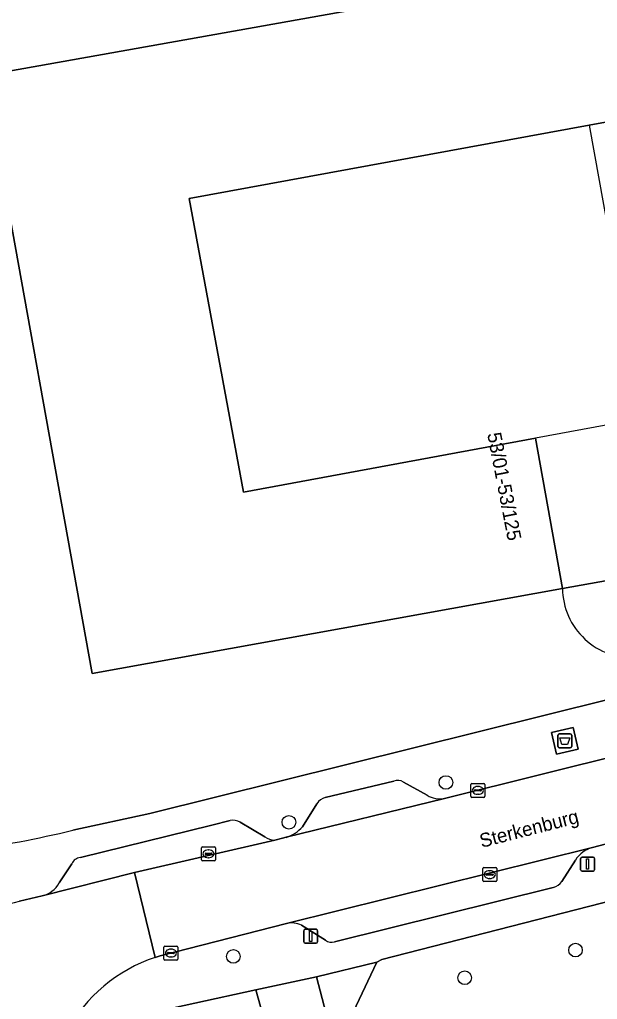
# Model space of a CAD drawing. Extents: x 157793 to 159380, y 380877 to 382313.
# Drawn here: x 158533.4 to 158574.9, y 381260.3 to 381330.7 of the extents above; entities that cross this region are included whole.
import ezdxf

# ---------------------------------------------------------------- set-up
doc = ezdxf.new("R2010")
doc.units = 0
for name, color, linetype in [('IMGEO_Afval_apart_plaats', 7, 'Continuous'), ('IMGEO_Boom', 7, 'Continuous'), ('IMGEO_Erf', 7, 'Continuous'), ('IMGEO_Groenvoorziening', 7, 'Continuous'), ('IMGEO_Kolk', 7, 'Continuous'), ('IMGEO_Lichtmast', 7, 'Continuous'), ('IMGEO_Openbare_ruimte_label', 7, 'Continuous'), ('IMGEO_Pand', 7, 'Continuous'), ('IMGEO_Pand_nummerreeks', 7, 'Continuous'), ('IMGEO_Pand_overbouw', 7, 'Continuous'), ('IMGEO_Parkeervlak_open', 7, 'Continuous'), ('IMGEO_Rijbaan_lokaal_gesloten', 7, 'Continuous'), ('IMGEO_Rijbaan_lokaal_open', 7, 'Continuous'), ('IMGEO_Voetpad_gesloten', 7, 'Continuous'), ('IMGEO_Voetpad_halfverhard', 7, 'Continuous'), ('IMGEO_Voetpad_open', 7, 'Continuous')]:
    doc.layers.add(name, color=color, linetype=linetype)

msp = doc.modelspace()

# ---------------------------------------------------------------- linework, layer by layer
at = {"layer": 'IMGEO_Afval_apart_plaats'}
for p, q in [((158572.097, 381278.498), (158572.097, 381279.298)), ((158572.097, 381279.298), (158572.097, 381278.498)), ((158572.197, 381279.398), (158572.987, 381279.398)), ((158572.987, 381279.398), (158572.197, 381279.398)), ((158573.087, 381279.298), (158573.087, 381278.498)), ((158573.087, 381278.498), (158573.087, 381279.298)), ((158572.987, 381278.398), (158572.197, 381278.398)), ((158572.197, 381278.398), (158572.987, 381278.398))]:
    msp.add_line(p, q, dxfattribs=at)
msp.add_lwpolyline([(158572.24, 381279.112), (158572.944, 381279.112), (158572.795, 381278.642), (158572.389, 381278.642), (158572.24, 381279.112)], dxfattribs=at)
for centre, start, end in [((158572.197, 381279.298), 90, 180), ((158572.197, 381279.298), 90, 180), ((158572.987, 381279.298), 0, 90), ((158572.987, 381279.298), 360, 90), ((158572.197, 381278.498), 180, 270), ((158572.197, 381278.498), 180, 270), ((158572.987, 381278.498), 270, 0), ((158572.987, 381278.498), 270, 0)]:
    msp.add_arc(centre, 0.1, start, end, dxfattribs=at)
at = {"layer": 'IMGEO_Boom'}
for centre in [(158564.055, 381275.907), (158552.785, 381273.05), (158548.793, 381263.424), (158573.359, 381263.875), (158565.403, 381261.891)]:
    msp.add_circle(centre, 0.489, dxfattribs=at)
at = {"layer": 'IMGEO_Erf'}
msp.add_lwpolyline([(158572.422, 381289.836), (158538.666, 381283.726), (158530.895, 381326.659), (158580.795, 381335.543), (158582.739, 381324.624), (158574.342, 381323.085), (158545.629, 381317.824), (158549.522, 381296.751), (158570.477, 381300.622)], close=True, dxfattribs=at)
for points in [[(158572.422, 381289.836), (158588.51, 381292.709)], [(158537.268, 381272.476), (158542.795, 381273.686), (158599.553, 381287.79)]]:
    msp.add_lwpolyline(points, dxfattribs=at)
for centre, radius, start, end in [((158577.467, 381289.893), 5.045, 180.64973, 273.60393), ((158518.533, 381350.202), 79.952, 272.36495, 283.55213)]:
    msp.add_arc(centre, radius, start, end, dxfattribs=at)
at = {"layer": 'IMGEO_Groenvoorziening'}
for points in [[(158559.991, 381250.441), (158595.165, 381259.444), (158591.941, 381271.524), (158559.462, 381263.2), (158559.097, 381263), (158556.125, 381256.737), (158557.366, 381251.936)], [(158551.404, 381257.434), (158550.42, 381261.024), (158541.647, 381259.105)]]:
    msp.add_lwpolyline(points, dxfattribs=at)
at = {"layer": 'IMGEO_Kolk'}
for p, q in [((158565.849, 381274.913), (158565.849, 381275.765)), ((158565.924, 381275.839), (158566.776, 381275.839)), ((158566.85, 381275.765), (158566.85, 381274.913)), ((158566.108, 381275.333), (158566.108, 381275.345)), ((158566.546, 381275.296), (158566.148, 381275.296)), ((158566.151, 381275.382), (158566.549, 381275.382)), ((158566.36, 381275.059), (158566.335, 381275.059)), ((158566.337, 381275.619), (158566.362, 381275.619)), ((158566.592, 381275.345), (158566.592, 381275.333)), ((158566.776, 381274.839), (158565.924, 381274.839)), ((158546.505, 381270.357), (158546.505, 381271.209)), ((158546.58, 381271.283), (158547.432, 381271.283)), ((158546.807, 381270.826), (158547.205, 381270.826)), ((158546.993, 381271.063), (158547.018, 381271.063)), ((158547.506, 381271.209), (158547.506, 381270.357)), ((158547.432, 381270.283), (158546.58, 381270.283)), ((158546.764, 381270.777), (158546.764, 381270.789)), ((158547.202, 381270.74), (158546.804, 381270.74)), ((158547.016, 381270.503), (158546.991, 381270.503)), ((158547.248, 381270.789), (158547.248, 381270.777)), ((158566.702, 381268.869), (158566.702, 381269.721)), ((158566.777, 381269.795), (158567.629, 381269.795)), ((158567.19, 381269.575), (158567.215, 381269.575)), ((158567.703, 381269.721), (158567.703, 381268.869)), ((158567.629, 381268.795), (158566.777, 381268.795)), ((158566.961, 381269.289), (158566.961, 381269.301)), ((158567.399, 381269.252), (158567.001, 381269.252)), ((158567.004, 381269.338), (158567.402, 381269.338)), ((158567.213, 381269.015), (158567.188, 381269.015)), ((158567.445, 381269.301), (158567.445, 381269.289)), ((158543.811, 381263.237), (158543.811, 381264.089)), ((158543.886, 381264.163), (158544.738, 381264.163)), ((158544.299, 381263.943), (158544.324, 381263.943)), ((158544.812, 381264.089), (158544.812, 381263.237)), ((158544.738, 381263.163), (158543.886, 381263.163)), ((158544.07, 381263.657), (158544.07, 381263.669)), ((158544.508, 381263.62), (158544.11, 381263.62)), ((158544.113, 381263.706), (158544.511, 381263.706)), ((158544.322, 381263.383), (158544.297, 381263.383)), ((158544.554, 381263.669), (158544.554, 381263.657))]:
    msp.add_line(p, q, dxfattribs=at)
for points in [[(158565.849, 381274.913), (158565.849, 381275.765)], [(158565.924, 381275.839), (158566.776, 381275.839)], [(158566.85, 381275.765), (158566.85, 381274.913)], [(158566.776, 381274.839), (158565.924, 381274.839)], [(158546.505, 381270.357), (158546.505, 381271.209)], [(158546.58, 381271.283), (158547.432, 381271.283)], [(158547.506, 381271.209), (158547.506, 381270.357)], [(158547.432, 381270.283), (158546.58, 381270.283)], [(158566.702, 381268.869), (158566.702, 381269.721)], [(158566.777, 381269.795), (158567.629, 381269.795)], [(158567.703, 381269.721), (158567.703, 381268.869)], [(158567.629, 381268.795), (158566.777, 381268.795)], [(158543.811, 381263.237), (158543.811, 381264.089)], [(158543.886, 381264.163), (158544.738, 381264.163)], [(158544.812, 381264.089), (158544.812, 381263.237)], [(158544.738, 381263.163), (158543.886, 381263.163)]]:
    msp.add_lwpolyline(points, dxfattribs=at)
for centre, radius, start, end in [((158565.926, 381275.763), 0.0765, 91.55205, 178.44795), ((158565.926, 381275.763), 0.0765, 91.55205, 178.44795), ((158566.774, 381275.763), 0.0765, 1.55205, 88.44795), ((158566.774, 381275.763), 0.0765, 1.55205, 88.44795), ((158566.148, 381275.342), 0.0403, 85.87752, 175.75265), ((158566.145, 381275.332), 0.0366, 178.93798, 274.71019), ((158566.549, 381275.339), 0.043, 264.86636, 352.45326), ((158566.553, 381275.344), 0.0386, 1.73085, 96.63898), ((158565.926, 381274.915), 0.0765, 181.55205, 268.44795), ((158565.926, 381274.915), 0.0765, 181.55205, 268.44795), ((158566.774, 381274.915), 0.0765, 271.55205, 358.44795), ((158566.774, 381274.915), 0.0765, 271.55205, 358.44795), ((158546.582, 381271.207), 0.0765, 91.55205, 178.44795), ((158546.582, 381271.207), 0.0765, 91.55205, 178.44795), ((158546.804, 381270.786), 0.0403, 85.87752, 175.75265), ((158547.209, 381270.788), 0.0386, 1.73085, 96.63898), ((158547.43, 381271.207), 0.0765, 1.55205, 88.44795), ((158547.43, 381271.207), 0.0765, 1.55205, 88.44795), ((158546.582, 381270.359), 0.0765, 181.55205, 268.44795), ((158546.582, 381270.359), 0.0765, 181.55205, 268.44795), ((158546.801, 381270.776), 0.0366, 178.93798, 274.71019), ((158547.205, 381270.783), 0.043, 264.86636, 352.45326), ((158547.43, 381270.359), 0.0765, 271.55205, 358.44795), ((158547.43, 381270.359), 0.0765, 271.55205, 358.44795), ((158566.779, 381269.719), 0.0765, 91.55205, 178.44795), ((158566.779, 381269.719), 0.0765, 91.55205, 178.44795), ((158567.627, 381269.719), 0.0765, 1.55205, 88.44795), ((158567.627, 381269.719), 0.0765, 1.55205, 88.44795), ((158566.779, 381268.871), 0.0765, 181.55205, 268.44795), ((158566.779, 381268.871), 0.0765, 181.55205, 268.44795), ((158567.001, 381269.298), 0.0403, 85.87752, 175.75265), ((158566.998, 381269.288), 0.0366, 178.93798, 274.71019), ((158567.402, 381269.295), 0.043, 264.86636, 352.45326), ((158567.406, 381269.3), 0.0386, 1.73085, 96.63898), ((158567.627, 381268.871), 0.0765, 271.55205, 358.44795), ((158567.627, 381268.871), 0.0765, 271.55205, 358.44795), ((158543.888, 381264.087), 0.0765, 91.55205, 178.44795), ((158543.888, 381264.087), 0.0765, 91.55205, 178.44795), ((158544.736, 381264.087), 0.0765, 1.55205, 88.44795), ((158544.736, 381264.087), 0.0765, 1.55205, 88.44795), ((158543.888, 381263.239), 0.0765, 181.55205, 268.44795), ((158543.888, 381263.239), 0.0765, 181.55205, 268.44795), ((158544.11, 381263.666), 0.0403, 85.87752, 175.75265), ((158544.107, 381263.656), 0.0366, 178.93798, 274.71019), ((158544.511, 381263.663), 0.043, 264.86636, 352.45326), ((158544.515, 381263.668), 0.0386, 1.73085, 96.63898), ((158544.736, 381263.239), 0.0765, 271.55205, 358.44795), ((158544.736, 381263.239), 0.0765, 271.55205, 358.44795)]:
    msp.add_arc(centre, radius, start, end, dxfattribs=at)
for centre, major_axis, ratio, start_param, end_param in [((158566.336, 381275.339), (-0.387, 0.002), 0.722429, 4.712389, 7.853982), ((158566.361, 381275.339), (-0.39, 0.002), 0.717154, 1.570796, 4.712389), ((158546.992, 381270.783), (-0.387, 0.002), 0.722429, 4.712389, 7.853982), ((158547.017, 381270.783), (-0.39, 0.002), 0.717154, 1.570796, 4.712389), ((158567.189, 381269.295), (-0.387, 0.002), 0.722429, 4.712389, 7.853982), ((158567.214, 381269.295), (-0.39, 0.002), 0.717154, 1.570796, 4.712389), ((158544.298, 381263.663), (-0.387, 0.002), 0.722429, 4.712389, 7.853982), ((158544.323, 381263.663), (-0.39, 0.002), 0.717154, 1.570796, 4.712389)]:
    msp.add_ellipse(centre, major_axis=major_axis, ratio=ratio, start_param=start_param, end_param=end_param, dxfattribs=at)
at = {"layer": 'IMGEO_Lichtmast'}
for p, q in [((158573.729, 381269.648), (158573.729, 381270.448)), ((158573.729, 381270.448), (158573.729, 381269.648)), ((158573.829, 381270.548), (158574.619, 381270.548)), ((158574.619, 381270.548), (158573.829, 381270.548)), ((158574.719, 381270.448), (158574.719, 381269.648)), ((158574.719, 381269.648), (158574.719, 381270.448)), ((158574.619, 381269.548), (158573.829, 381269.548)), ((158573.829, 381269.548), (158574.619, 381269.548)), ((158553.853, 381264.468), (158553.853, 381265.268)), ((158553.853, 381265.268), (158553.853, 381264.468)), ((158553.953, 381265.368), (158554.743, 381265.368)), ((158554.743, 381265.368), (158553.953, 381265.368)), ((158554.843, 381265.268), (158554.843, 381264.468)), ((158554.843, 381264.468), (158554.843, 381265.268)), ((158554.743, 381264.368), (158553.953, 381264.368)), ((158553.953, 381264.368), (158554.743, 381264.368))]:
    msp.add_line(p, q, dxfattribs=at)
for points in [[(158574.149, 381270.423), (158574.299, 381270.423), (158574.299, 381269.673), (158574.149, 381269.673), (158574.149, 381270.423)], [(158554.273, 381265.243), (158554.423, 381265.243), (158554.423, 381264.493), (158554.273, 381264.493), (158554.273, 381265.243)]]:
    msp.add_lwpolyline(points, dxfattribs=at)
for centre, start, end in [((158573.829, 381270.448), 90, 180), ((158573.829, 381270.448), 90, 180), ((158574.619, 381270.448), 0, 90), ((158574.619, 381270.448), 360, 90), ((158573.829, 381269.648), 180, 270), ((158573.829, 381269.648), 180, 270), ((158574.619, 381269.648), 270, 0), ((158574.619, 381269.648), 270, 0), ((158553.953, 381265.268), 90, 180), ((158553.953, 381265.268), 90, 180), ((158554.743, 381265.268), 0, 90), ((158554.743, 381265.268), 360, 90), ((158553.953, 381264.468), 180, 270), ((158553.953, 381264.468), 180, 270), ((158554.743, 381264.468), 270, 0), ((158554.743, 381264.468), 270, 0)]:
    msp.add_arc(centre, 0.1, start, end, dxfattribs=at)
at = {"layer": 'IMGEO_Pand'}
msp.add_lwpolyline([(158570.477, 381300.622), (158549.522, 381296.751), (158545.629, 381317.824), (158574.342, 381323.085), (158582.739, 381324.624), (158580.795, 381335.543), (158530.895, 381326.659), (158538.666, 381283.726), (158572.422, 381289.836)], close=True, dxfattribs=at)
at = {"layer": 'IMGEO_Pand_overbouw'}
msp.add_lwpolyline([(158582.739, 381324.624), (158574.342, 381323.085), (158578.143, 381302.038), (158570.477, 381300.622), (158572.422, 381289.836), (158588.499, 381292.774), (158588.436, 381293.118), (158587.62, 381297.633), (158587.537, 381298.089), (158586.551, 381303.547)], close=True, dxfattribs=at)
at = {"layer": 'IMGEO_Parkeervlak_open'}
for points in [[(158560.31, 381276.01), (158555.394, 381274.834)], [(158562.707, 381274.987), (158561.021, 381275.936)], [(158552.586, 381271.97), (158563.943, 381274.765)], [(158554.792, 381274.381), (158553.747, 381272.734)], [(158548.558, 381273.178), (158547.243, 381272.846), (158537.81, 381270.525)], [(158551.051, 381272.01), (158549.284, 381273.06)], [(158535.057, 381267.764), (158541.694, 381269.437), (158551.766, 381271.777)], [(158574.577, 381271.247), (158552.613, 381265.784)], [(158572.367, 381268.804), (158573.351, 381270.339)], [(158537.189, 381270.075), (158536.3, 381268.694)], [(158556.05, 381264.479), (158571.76, 381268.37)], [(158553.693, 381265.661), (158555.417, 381264.58)]]:
    msp.add_lwpolyline(points, dxfattribs=at)
for centre, radius, start, end in [((158560.589, 381275.233), 0.825, 58.3847, 109.73154), ((158555.765, 381273.715), 1.179, 108.32777, 145.59455), ((158563.619, 381276.51), 1.775, 239.10293, 280.53223), ((158548.774, 381272.212), 0.99, 58.95677, 102.57961), ((158551.876, 381274.313), 2.449, 286.85978, 319.83432), ((158551.768, 381272.996), 1.219, 233.98072, 269.92038), ((158575.145, 381269.199), 2.125, 105.49164, 147.55713), ((158537.889, 381269.762), 0.767, 95.93865, 155.91835), ((158571.545, 381269.312), 0.966, 282.85536, 328.27355), ((158534.547, 381269.741), 2.042, 284.45904, 329.14788), ((158552.983, 381264.227), 1.6, 63.64465, 103.36064), ((158555.828, 381265.12), 0.678, 232.74399, 289.12489)]:
    msp.add_arc(centre, radius, start, end, dxfattribs=at)
at = {"layer": 'IMGEO_Rijbaan_lokaal_gesloten'}
msp.add_lwpolyline([(158594.916, 381276.32), (158603.643, 381278.485), (158610.86, 381280.329), (158609.469, 381286.151), (158607.008, 381285.513), (158600.58, 381283.887), (158589.462, 381281.136), (158577.301, 381278.092), (158564.14, 381274.813), (158563.943, 381274.765), (158552.586, 381271.97), (158552.313, 381271.904), (158551.766, 381271.777), (158541.694, 381269.437), (158543.185, 381263.353), (158543.54, 381263.466), (158552.613, 381265.784), (158574.577, 381271.247), (158578.484, 381272.266), (158588.997, 381274.872)], close=True, dxfattribs=at)
at = {"layer": 'IMGEO_Rijbaan_lokaal_open'}
for points in [[(158601.706, 381306.331), (158586.551, 381303.547), (158587.537, 381298.089), (158593.01, 381298.995), (158593.082, 381298.566), (158593.891, 381294.153), (158593.955, 381293.774), (158588.499, 381292.774), (158588.51, 381292.709), (158572.422, 381289.836)], [(158543.185, 381263.353), (158541.694, 381269.437), (158535.057, 381267.764), (158533.447, 381267.39)]]:
    msp.add_lwpolyline(points, dxfattribs=at)
for centre, radius, start, end in [((158577.467, 381289.893), 5.045, 180.64973, 273.60393), ((158525.264, 381299.76), 33.388, 273.79444, 284.18628), ((158546.845, 381252.492), 11.461, 108.62121, 151.20147)]:
    msp.add_arc(centre, radius, start, end, dxfattribs=at)
at = {"layer": 'IMGEO_Voetpad_gesloten'}
msp.add_lwpolyline([(158573.187, 381279.854), (158571.639, 381279.498), (158571.997, 381277.942), (158573.545, 381278.298)], close=True, dxfattribs=at)
at = {"layer": 'IMGEO_Voetpad_halfverhard'}
msp.add_lwpolyline([(158554.773, 381261.965), (158556.125, 381256.737), (158559.097, 381263)], close=True, dxfattribs=at)
at = {"layer": 'IMGEO_Voetpad_open'}
for points in [[(158616.359, 381291.966), (158604.953, 381289.132), (158599.553, 381287.79), (158542.795, 381273.686), (158537.268, 381272.476)], [(158563.943, 381274.765), (158564.14, 381274.813), (158577.301, 381278.092)], [(158555.394, 381274.834), (158560.31, 381276.01)], [(158561.021, 381275.936), (158562.707, 381274.987)], [(158553.747, 381272.734), (158554.792, 381274.381)], [(158537.81, 381270.525), (158547.243, 381272.846), (158548.558, 381273.178)], [(158549.284, 381273.06), (158551.051, 381272.01)], [(158578.484, 381272.266), (158574.577, 381271.247)], [(158536.801, 381258.013), (158541.647, 381259.105), (158550.42, 381261.024), (158554.773, 381261.965), (158559.097, 381263), (158559.462, 381263.2), (158591.941, 381271.524)], [(158551.766, 381271.777), (158552.313, 381271.904), (158552.586, 381271.97)], [(158573.351, 381270.339), (158572.367, 381268.804)], [(158536.3, 381268.694), (158537.189, 381270.075)], [(158571.76, 381268.37), (158556.05, 381264.479)], [(158533.447, 381267.39), (158535.057, 381267.764)], [(158552.613, 381265.784), (158543.54, 381263.466), (158543.185, 381263.353)], [(158555.417, 381264.58), (158553.693, 381265.661)], [(158557.366, 381251.936), (158556.125, 381256.737), (158554.773, 381261.965), (158550.42, 381261.024), (158551.404, 381257.434)]]:
    msp.add_lwpolyline(points, dxfattribs=at)
msp.add_lwpolyline([(158571.639, 381279.498), (158573.187, 381279.854), (158573.545, 381278.298), (158571.997, 381277.942)], close=True, dxfattribs=at)
for centre, radius, start, end in [((158560.589, 381275.233), 0.825, 58.3847, 109.73154), ((158555.765, 381273.715), 1.179, 108.32777, 145.59455), ((158563.619, 381276.51), 1.775, 239.10293, 280.53223), ((158548.774, 381272.212), 0.99, 58.95677, 102.57961), ((158518.533, 381350.202), 79.952, 272.36495, 283.55213), ((158551.876, 381274.313), 2.449, 286.85978, 319.83432), ((158551.768, 381272.996), 1.219, 233.98072, 269.92038), ((158575.145, 381269.199), 2.125, 105.49164, 147.55713), ((158537.889, 381269.762), 0.767, 95.93865, 155.91835), ((158571.545, 381269.312), 0.966, 282.85536, 328.27355), ((158534.547, 381269.741), 2.042, 284.45904, 329.14788), ((158525.264, 381299.76), 33.388, 273.79444, 284.18628), ((158552.983, 381264.227), 1.6, 63.64465, 103.36064), ((158555.828, 381265.12), 0.678, 232.74399, 289.12489), ((158546.845, 381252.492), 11.461, 108.62121, 151.20147)]:
    msp.add_arc(centre, radius, start, end, dxfattribs=at)

# ---------------------------------------------------------------- texts
at = {"layer": 'IMGEO_Openbare_ruimte_label'}
msp.add_text('Sterkenburg', height=1, rotation=14.41127, dxfattribs=at).set_placement((158566.617, 381271.211))
at = {"layer": 'IMGEO_Pand_nummerreeks'}
msp.add_text('53/01-53/125', height=1, rotation=280.93909, dxfattribs=at).set_placement((158567.017, 381300.932))

doc.saveas('drawing.dxf')
